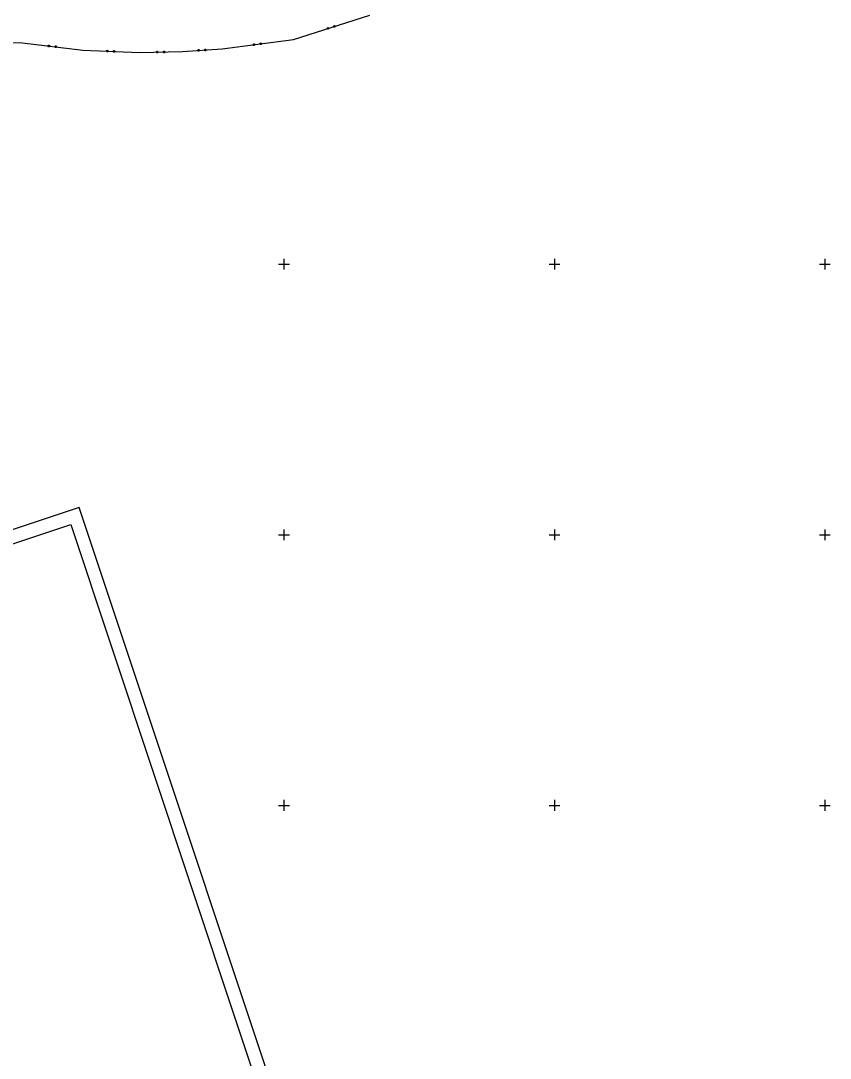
# Model space of a CAD drawing. Extents: x -866402 to -860377, y -1041908 to -1038598.
# Drawn here: x -863997.4 to -863698, y -1041293.5 to -1040910.1 of the extents above; entities that cross this region are included whole.
import ezdxf

# ---------------------------------------------------------------- set-up
doc = ezdxf.new("R2010")
doc.units = 0
doc.layers.add('Vrstva 1', color=7, linetype='Continuous')
doc.layers.add('Vrstva 5', color=7, linetype='Continuous')

msp = doc.modelspace()

# ---------------------------------------------------------------- linework, layer by layer
at = {"layer": 'Vrstva 1'}
for p, q in [((-863896.52, -1040916.94), (-863868.3, -1040908)), ((-863884.06, -1040912.89), (-863883.93, -1040912.64)), ((-863884, -1040913.08), (-863884.06, -1040912.89)), ((-863883.75, -1040913.21), (-863884, -1040913.08)), ((-863883.96, -1040912.86), (-863883.91, -1040913.05)), ((-863883.93, -1040912.64), (-863883.74, -1040912.58)), ((-863883.91, -1040913.05), (-863883.78, -1040913.11)), ((-863883.9, -1040912.73), (-863883.71, -1040912.67)), ((-863883.78, -1040913.11), (-863883.9, -1040912.73)), ((-863883.81, -1040912.7), (-863883.68, -1040913.08)), ((-863883.56, -1040913.15), (-863883.75, -1040913.21)), ((-863883.74, -1040912.58), (-863883.49, -1040912.71)), ((-863883.71, -1040912.67), (-863883.59, -1040913.05)), ((-863883.59, -1040913.05), (-863883.52, -1040912.93)), ((-863883.52, -1040912.93), (-863883.58, -1040912.74)), ((-863883.43, -1040912.9), (-863883.56, -1040913.15)), ((-863883.49, -1040912.71), (-863883.43, -1040912.9)), ((-863881.68, -1040912.13), (-863881.55, -1040911.88)), ((-863881.62, -1040912.32), (-863881.68, -1040912.13)), ((-863881.37, -1040912.45), (-863881.62, -1040912.32)), ((-863881.58, -1040912.1), (-863881.52, -1040912.29)), ((-863881.55, -1040911.88), (-863881.36, -1040911.82)), ((-863881.52, -1040911.98), (-863881.33, -1040911.92)), ((-863881.4, -1040912.36), (-863881.52, -1040911.98)), ((-863881.52, -1040912.29), (-863881.4, -1040912.36)), ((-863881.42, -1040911.95), (-863881.3, -1040912.33)), ((-863881.18, -1040912.39), (-863881.37, -1040912.45)), ((-863881.36, -1040911.82), (-863881.1, -1040911.95)), ((-863881.33, -1040911.92), (-863881.21, -1040912.3)), ((-863881.21, -1040912.3), (-863881.14, -1040912.17)), ((-863881.14, -1040912.17), (-863881.2, -1040911.98)), ((-863881.05, -1040912.14), (-863881.18, -1040912.39)), ((-863881.1, -1040911.95), (-863881.05, -1040912.14)), ((-863922.83, -1040920.49), (-863896.52, -1040916.94)), ((-863922.83, -1040920.49), (-863896.52, -1040916.94)), ((-864013.82, -1040918.08), (-863996.7, -1040918.21)), ((-864013.82, -1040918.08), (-863996.7, -1040918.21)), ((-863996.7, -1040918.21), (-863974.38, -1040920.87)), ((-863996.7, -1040918.21), (-863974.38, -1040920.87)), ((-863987.24, -1040919.44), (-863987.22, -1040919.24)), ((-863987.24, -1040919.44), (-863987.22, -1040919.24)), ((-863987.06, -1040919.66), (-863987.24, -1040919.44)), ((-863987.06, -1040919.66), (-863987.24, -1040919.44)), ((-863987.22, -1040919.24), (-863986.99, -1040919.06)), ((-863987.22, -1040919.24), (-863986.99, -1040919.06)), ((-863987.12, -1040919.25), (-863987.14, -1040919.45)), ((-863987.12, -1040919.25), (-863987.14, -1040919.45)), ((-863987.14, -1040919.45), (-863987.05, -1040919.56)), ((-863987.14, -1040919.45), (-863987.05, -1040919.56)), ((-863986.87, -1040919.68), (-863987.06, -1040919.66)), ((-863986.87, -1040919.68), (-863987.06, -1040919.66)), ((-863987.05, -1040919.56), (-863987.01, -1040919.16)), ((-863987.05, -1040919.56), (-863987.01, -1040919.16)), ((-863987.01, -1040919.16), (-863986.81, -1040919.19)), ((-863987.01, -1040919.16), (-863986.81, -1040919.19)), ((-863986.99, -1040919.06), (-863986.8, -1040919.09)), ((-863986.99, -1040919.06), (-863986.8, -1040919.09)), ((-863986.91, -1040919.18), (-863986.95, -1040919.57)), ((-863986.91, -1040919.18), (-863986.95, -1040919.57)), ((-863986.64, -1040919.51), (-863986.87, -1040919.68)), ((-863986.64, -1040919.51), (-863986.87, -1040919.68)), ((-863986.81, -1040919.19), (-863986.85, -1040919.58)), ((-863986.81, -1040919.19), (-863986.85, -1040919.58)), ((-863986.85, -1040919.58), (-863986.74, -1040919.5)), ((-863986.85, -1040919.58), (-863986.74, -1040919.5)), ((-863986.8, -1040919.09), (-863986.62, -1040919.31)), ((-863986.8, -1040919.09), (-863986.62, -1040919.31)), ((-863986.74, -1040919.5), (-863986.72, -1040919.3)), ((-863986.74, -1040919.5), (-863986.72, -1040919.3)), ((-863986.62, -1040919.31), (-863986.64, -1040919.51)), ((-863986.62, -1040919.31), (-863986.64, -1040919.51)), ((-863984.76, -1040919.73), (-863984.73, -1040919.54)), ((-863984.76, -1040919.73), (-863984.73, -1040919.54)), ((-863984.58, -1040919.96), (-863984.76, -1040919.73)), ((-863984.58, -1040919.96), (-863984.76, -1040919.73)), ((-863984.73, -1040919.54), (-863984.51, -1040919.36)), ((-863984.73, -1040919.54), (-863984.51, -1040919.36)), ((-863984.63, -1040919.55), (-863984.66, -1040919.74)), ((-863984.63, -1040919.55), (-863984.66, -1040919.74)), ((-863984.66, -1040919.74), (-863984.57, -1040919.86)), ((-863984.66, -1040919.74), (-863984.57, -1040919.86)), ((-863984.38, -1040919.98), (-863984.58, -1040919.96)), ((-863984.38, -1040919.98), (-863984.58, -1040919.96)), ((-863984.57, -1040919.86), (-863984.52, -1040919.46)), ((-863984.57, -1040919.86), (-863984.52, -1040919.46)), ((-863984.52, -1040919.46), (-863984.32, -1040919.48)), ((-863984.52, -1040919.46), (-863984.32, -1040919.48)), ((-863984.51, -1040919.36), (-863984.31, -1040919.38)), ((-863984.51, -1040919.36), (-863984.31, -1040919.38)), ((-863984.42, -1040919.47), (-863984.47, -1040919.87)), ((-863984.42, -1040919.47), (-863984.47, -1040919.87)), ((-863984.16, -1040919.8), (-863984.38, -1040919.98)), ((-863984.16, -1040919.8), (-863984.38, -1040919.98)), ((-863984.32, -1040919.48), (-863984.37, -1040919.88)), ((-863984.32, -1040919.48), (-863984.37, -1040919.88)), ((-863984.37, -1040919.88), (-863984.26, -1040919.79)), ((-863984.37, -1040919.88), (-863984.26, -1040919.79)), ((-863984.31, -1040919.38), (-863984.14, -1040919.61)), ((-863984.31, -1040919.38), (-863984.14, -1040919.61)), ((-863984.26, -1040919.79), (-863984.24, -1040919.59)), ((-863984.26, -1040919.79), (-863984.24, -1040919.59)), ((-863984.14, -1040919.61), (-863984.16, -1040919.8)), ((-863984.14, -1040919.61), (-863984.16, -1040919.8)), ((-863974.38, -1040920.87), (-863953.46, -1040921.82)), ((-863974.38, -1040920.87), (-863953.46, -1040921.82)), ((-863965.62, -1040921.37), (-863965.61, -1040921.17)), ((-863965.62, -1040921.37), (-863965.61, -1040921.17)), ((-863965.43, -1040921.58), (-863965.62, -1040921.37)), ((-863965.43, -1040921.58), (-863965.62, -1040921.37)), ((-863965.61, -1040921.17), (-863965.4, -1040920.98)), ((-863965.61, -1040921.17), (-863965.4, -1040920.98)), ((-863965.51, -1040921.17), (-863965.52, -1040921.37)), ((-863965.51, -1040921.17), (-863965.52, -1040921.37)), ((-863965.52, -1040921.37), (-863965.43, -1040921.48)), ((-863965.52, -1040921.37), (-863965.43, -1040921.48)), ((-863965.43, -1040921.48), (-863965.41, -1040921.08)), ((-863965.43, -1040921.48), (-863965.41, -1040921.08)), ((-863965.23, -1040921.59), (-863965.43, -1040921.58)), ((-863965.23, -1040921.59), (-863965.43, -1040921.58)), ((-863965.41, -1040921.08), (-863965.21, -1040921.09)), ((-863965.41, -1040921.08), (-863965.21, -1040921.09)), ((-863965.4, -1040920.98), (-863965.21, -1040920.99)), ((-863965.4, -1040920.98), (-863965.21, -1040920.99)), ((-863965.31, -1040921.08), (-863965.33, -1040921.48)), ((-863965.31, -1040921.08), (-863965.33, -1040921.48)), ((-863965.21, -1040921.09), (-863965.23, -1040921.48)), ((-863965.21, -1040921.09), (-863965.23, -1040921.48)), ((-863965.23, -1040921.48), (-863965.12, -1040921.39)), ((-863965.23, -1040921.48), (-863965.12, -1040921.39)), ((-863965.02, -1040921.4), (-863965.23, -1040921.59)), ((-863965.02, -1040921.4), (-863965.23, -1040921.59)), ((-863965.21, -1040920.99), (-863965.01, -1040921.2)), ((-863965.21, -1040920.99), (-863965.01, -1040921.2)), ((-863965.12, -1040921.39), (-863965.11, -1040921.19)), ((-863965.12, -1040921.39), (-863965.11, -1040921.19)), ((-863965.01, -1040921.2), (-863965.02, -1040921.4)), ((-863965.01, -1040921.2), (-863965.02, -1040921.4)), ((-863963.12, -1040921.28), (-863962.91, -1040921.09)), ((-863963.12, -1040921.28), (-863962.91, -1040921.09)), ((-863963.12, -1040921.48), (-863963.12, -1040921.28)), ((-863963.12, -1040921.48), (-863963.12, -1040921.28)), ((-863962.93, -1040921.69), (-863963.12, -1040921.48)), ((-863962.93, -1040921.69), (-863963.12, -1040921.48)), ((-863963.02, -1040921.29), (-863963.03, -1040921.48)), ((-863963.02, -1040921.29), (-863963.03, -1040921.48)), ((-863963.03, -1040921.48), (-863962.93, -1040921.59)), ((-863963.03, -1040921.48), (-863962.93, -1040921.59)), ((-863962.93, -1040921.59), (-863962.91, -1040921.19)), ((-863962.93, -1040921.59), (-863962.91, -1040921.19)), ((-863962.73, -1040921.7), (-863962.93, -1040921.69)), ((-863962.73, -1040921.7), (-863962.93, -1040921.69)), ((-863962.91, -1040921.09), (-863962.71, -1040921.1)), ((-863962.91, -1040921.09), (-863962.71, -1040921.1)), ((-863962.91, -1040921.19), (-863962.71, -1040921.2)), ((-863962.91, -1040921.19), (-863962.71, -1040921.2)), ((-863962.81, -1040921.2), (-863962.83, -1040921.59)), ((-863962.81, -1040921.2), (-863962.83, -1040921.59)), ((-863962.71, -1040921.2), (-863962.73, -1040921.6)), ((-863962.71, -1040921.2), (-863962.73, -1040921.6)), ((-863962.73, -1040921.6), (-863962.62, -1040921.5)), ((-863962.73, -1040921.6), (-863962.62, -1040921.5)), ((-863962.53, -1040921.51), (-863962.73, -1040921.7)), ((-863962.53, -1040921.51), (-863962.73, -1040921.7)), ((-863962.71, -1040921.1), (-863962.52, -1040921.31)), ((-863962.71, -1040921.1), (-863962.52, -1040921.31)), ((-863962.62, -1040921.5), (-863962.62, -1040921.3)), ((-863962.62, -1040921.5), (-863962.62, -1040921.3)), ((-863962.52, -1040921.31), (-863962.53, -1040921.51)), ((-863962.52, -1040921.31), (-863962.53, -1040921.51)), ((-863953.46, -1040921.82), (-863937.54, -1040921.38)), ((-863953.46, -1040921.82), (-863937.54, -1040921.38)), ((-863947.2, -1040921.55), (-863947.01, -1040921.34)), ((-863947.2, -1040921.55), (-863947.01, -1040921.34)), ((-863947.2, -1040921.75), (-863947.2, -1040921.55)), ((-863947.2, -1040921.75), (-863947.2, -1040921.55)), ((-863946.99, -1040921.94), (-863947.2, -1040921.75)), ((-863946.99, -1040921.94), (-863947.2, -1040921.75)), ((-863947.1, -1040921.54), (-863947.1, -1040921.74)), ((-863947.1, -1040921.54), (-863947.1, -1040921.74)), ((-863947.1, -1040921.74), (-863946.99, -1040921.84)), ((-863947.1, -1040921.74), (-863946.99, -1040921.84)), ((-863947.01, -1040921.34), (-863946.81, -1040921.34)), ((-863947.01, -1040921.34), (-863946.81, -1040921.34)), ((-863946.99, -1040921.84), (-863947, -1040921.44)), ((-863947, -1040921.44), (-863946.81, -1040921.44)), ((-863946.99, -1040921.84), (-863947, -1040921.44)), ((-863947, -1040921.44), (-863946.81, -1040921.44)), ((-863946.91, -1040921.44), (-863946.89, -1040921.84)), ((-863946.91, -1040921.44), (-863946.89, -1040921.84)), ((-863946.81, -1040921.34), (-863946.6, -1040921.53)), ((-863946.81, -1040921.34), (-863946.6, -1040921.53)), ((-863946.81, -1040921.44), (-863946.79, -1040921.84)), ((-863946.81, -1040921.44), (-863946.79, -1040921.84)), ((-863946.6, -1040921.73), (-863946.79, -1040921.94)), ((-863946.79, -1040921.84), (-863946.7, -1040921.73)), ((-863946.6, -1040921.73), (-863946.79, -1040921.94)), ((-863946.79, -1040921.84), (-863946.7, -1040921.73)), ((-863946.7, -1040921.73), (-863946.7, -1040921.53)), ((-863946.7, -1040921.73), (-863946.7, -1040921.53)), ((-863946.6, -1040921.53), (-863946.6, -1040921.73)), ((-863946.6, -1040921.53), (-863946.6, -1040921.73)), ((-863944.7, -1040921.48), (-863944.51, -1040921.27)), ((-863944.7, -1040921.48), (-863944.51, -1040921.27)), ((-863944.7, -1040921.68), (-863944.7, -1040921.48)), ((-863944.7, -1040921.68), (-863944.7, -1040921.48)), ((-863944.49, -1040921.87), (-863944.7, -1040921.68)), ((-863944.49, -1040921.87), (-863944.7, -1040921.68)), ((-863944.6, -1040921.47), (-863944.6, -1040921.68)), ((-863944.6, -1040921.47), (-863944.6, -1040921.68)), ((-863944.6, -1040921.68), (-863944.49, -1040921.77)), ((-863944.6, -1040921.68), (-863944.49, -1040921.77)), ((-863944.51, -1040921.27), (-863944.31, -1040921.27)), ((-863944.51, -1040921.27), (-863944.31, -1040921.27)), ((-863944.49, -1040921.77), (-863944.51, -1040921.37)), ((-863944.51, -1040921.37), (-863944.31, -1040921.37)), ((-863944.49, -1040921.77), (-863944.51, -1040921.37)), ((-863944.51, -1040921.37), (-863944.31, -1040921.37)), ((-863944.41, -1040921.37), (-863944.39, -1040921.77)), ((-863944.41, -1040921.37), (-863944.39, -1040921.77)), ((-863944.31, -1040921.27), (-863944.1, -1040921.46)), ((-863944.31, -1040921.27), (-863944.1, -1040921.46)), ((-863944.31, -1040921.37), (-863944.29, -1040921.77)), ((-863944.31, -1040921.37), (-863944.29, -1040921.77)), ((-863944.1, -1040921.66), (-863944.29, -1040921.87)), ((-863944.29, -1040921.77), (-863944.2, -1040921.66)), ((-863944.1, -1040921.66), (-863944.29, -1040921.87)), ((-863944.29, -1040921.77), (-863944.2, -1040921.66)), ((-863944.2, -1040921.66), (-863944.2, -1040921.46)), ((-863944.2, -1040921.66), (-863944.2, -1040921.46)), ((-863944.1, -1040921.46), (-863944.1, -1040921.66)), ((-863944.1, -1040921.46), (-863944.1, -1040921.66)), ((-863937.54, -1040921.38), (-863922.83, -1040920.49)), ((-863937.54, -1040921.38), (-863922.83, -1040920.49)), ((-863931.89, -1040920.94), (-863931.7, -1040920.73)), ((-863931.89, -1040920.94), (-863931.7, -1040920.73)), ((-863931.88, -1040921.14), (-863931.89, -1040920.94)), ((-863931.88, -1040921.14), (-863931.89, -1040920.94)), ((-863931.66, -1040921.33), (-863931.88, -1040921.14)), ((-863931.66, -1040921.33), (-863931.88, -1040921.14)), ((-863931.79, -1040920.93), (-863931.78, -1040921.13)), ((-863931.79, -1040920.93), (-863931.78, -1040921.13)), ((-863931.78, -1040921.13), (-863931.67, -1040921.22)), ((-863931.78, -1040921.13), (-863931.67, -1040921.22)), ((-863931.7, -1040920.73), (-863931.5, -1040920.71)), ((-863931.7, -1040920.73), (-863931.5, -1040920.71)), ((-863931.69, -1040920.83), (-863931.49, -1040920.81)), ((-863931.69, -1040920.83), (-863931.49, -1040920.81)), ((-863931.67, -1040921.22), (-863931.69, -1040920.83)), ((-863931.67, -1040921.22), (-863931.69, -1040920.83)), ((-863931.46, -1040921.31), (-863931.66, -1040921.33)), ((-863931.46, -1040921.31), (-863931.66, -1040921.33)), ((-863931.59, -1040920.82), (-863931.57, -1040921.22)), ((-863931.59, -1040920.82), (-863931.57, -1040921.22)), ((-863931.5, -1040920.71), (-863931.29, -1040920.9)), ((-863931.5, -1040920.71), (-863931.29, -1040920.9)), ((-863931.49, -1040920.81), (-863931.47, -1040921.21)), ((-863931.49, -1040920.81), (-863931.47, -1040921.21)), ((-863931.47, -1040921.21), (-863931.38, -1040921.11)), ((-863931.47, -1040921.21), (-863931.38, -1040921.11)), ((-863931.28, -1040921.1), (-863931.46, -1040921.31)), ((-863931.28, -1040921.1), (-863931.46, -1040921.31)), ((-863931.38, -1040921.11), (-863931.39, -1040920.91)), ((-863931.38, -1040921.11), (-863931.39, -1040920.91)), ((-863931.29, -1040920.9), (-863931.28, -1040921.1)), ((-863931.29, -1040920.9), (-863931.28, -1040921.1)), ((-863929.39, -1040920.79), (-863929.2, -1040920.58)), ((-863929.39, -1040920.79), (-863929.2, -1040920.58)), ((-863929.38, -1040920.99), (-863929.39, -1040920.79)), ((-863929.38, -1040920.99), (-863929.39, -1040920.79)), ((-863929.17, -1040921.17), (-863929.38, -1040920.99)), ((-863929.17, -1040921.17), (-863929.38, -1040920.99)), ((-863929.29, -1040920.78), (-863929.28, -1040920.98)), ((-863929.29, -1040920.78), (-863929.28, -1040920.98)), ((-863929.28, -1040920.98), (-863929.17, -1040921.07)), ((-863929.28, -1040920.98), (-863929.17, -1040921.07)), ((-863929.2, -1040920.58), (-863929.01, -1040920.56)), ((-863929.2, -1040920.58), (-863929.01, -1040920.56)), ((-863929.2, -1040920.67), (-863929, -1040920.66)), ((-863929.2, -1040920.67), (-863929, -1040920.66)), ((-863929.17, -1040921.07), (-863929.2, -1040920.67)), ((-863929.17, -1040921.07), (-863929.2, -1040920.67)), ((-863928.97, -1040921.16), (-863929.17, -1040921.17)), ((-863928.97, -1040921.16), (-863929.17, -1040921.17)), ((-863929.1, -1040920.67), (-863929.07, -1040921.07)), ((-863929.1, -1040920.67), (-863929.07, -1040921.07)), ((-863929.01, -1040920.56), (-863928.79, -1040920.75)), ((-863929.01, -1040920.56), (-863928.79, -1040920.75)), ((-863929, -1040920.66), (-863928.97, -1040921.06)), ((-863929, -1040920.66), (-863928.97, -1040921.06)), ((-863928.78, -1040920.95), (-863928.97, -1040921.16)), ((-863928.78, -1040920.95), (-863928.97, -1040921.16)), ((-863928.97, -1040921.06), (-863928.88, -1040920.96)), ((-863928.97, -1040921.06), (-863928.88, -1040920.96)), ((-863928.88, -1040920.96), (-863928.89, -1040920.76)), ((-863928.88, -1040920.96), (-863928.89, -1040920.76)), ((-863928.79, -1040920.75), (-863928.78, -1040920.95)), ((-863928.79, -1040920.75), (-863928.78, -1040920.95)), ((-863911.37, -1040918.84), (-863911.2, -1040918.62)), ((-863911.37, -1040918.84), (-863911.2, -1040918.62)), ((-863911.35, -1040919.04), (-863911.37, -1040918.84)), ((-863911.35, -1040919.04), (-863911.37, -1040918.84)), ((-863911.12, -1040919.21), (-863911.35, -1040919.04)), ((-863911.12, -1040919.21), (-863911.35, -1040919.04)), ((-863911.27, -1040918.83), (-863911.25, -1040919.03)), ((-863911.27, -1040918.83), (-863911.25, -1040919.03)), ((-863911.25, -1040919.03), (-863911.13, -1040919.11)), ((-863911.25, -1040919.03), (-863911.13, -1040919.11)), ((-863911.2, -1040918.62), (-863911, -1040918.59)), ((-863911.2, -1040918.62), (-863911, -1040918.59)), ((-863911.19, -1040918.72), (-863910.99, -1040918.69)), ((-863911.19, -1040918.72), (-863910.99, -1040918.69)), ((-863911.13, -1040919.11), (-863911.19, -1040918.72)), ((-863911.13, -1040919.11), (-863911.19, -1040918.72)), ((-863910.92, -1040919.19), (-863911.12, -1040919.21)), ((-863910.92, -1040919.19), (-863911.12, -1040919.21)), ((-863911.09, -1040918.7), (-863911.04, -1040919.1)), ((-863911.09, -1040918.7), (-863911.04, -1040919.1)), ((-863911, -1040918.59), (-863910.78, -1040918.76)), ((-863911, -1040918.59), (-863910.78, -1040918.76)), ((-863910.99, -1040918.69), (-863910.94, -1040919.09)), ((-863910.99, -1040918.69), (-863910.94, -1040919.09)), ((-863910.94, -1040919.09), (-863910.85, -1040918.97)), ((-863910.94, -1040919.09), (-863910.85, -1040918.97)), ((-863910.75, -1040918.96), (-863910.92, -1040919.19)), ((-863910.75, -1040918.96), (-863910.92, -1040919.19)), ((-863910.85, -1040918.97), (-863910.88, -1040918.78)), ((-863910.85, -1040918.97), (-863910.88, -1040918.78)), ((-863910.78, -1040918.76), (-863910.75, -1040918.96)), ((-863910.78, -1040918.76), (-863910.75, -1040918.96)), ((-863908.9, -1040918.51), (-863908.72, -1040918.28)), ((-863908.9, -1040918.51), (-863908.72, -1040918.28)), ((-863908.87, -1040918.71), (-863908.9, -1040918.51)), ((-863908.87, -1040918.71), (-863908.9, -1040918.51)), ((-863908.64, -1040918.88), (-863908.87, -1040918.71)), ((-863908.64, -1040918.88), (-863908.87, -1040918.71)), ((-863908.8, -1040918.49), (-863908.77, -1040918.69)), ((-863908.8, -1040918.49), (-863908.77, -1040918.69)), ((-863908.77, -1040918.69), (-863908.66, -1040918.78)), ((-863908.77, -1040918.69), (-863908.66, -1040918.78)), ((-863908.72, -1040918.28), (-863908.53, -1040918.26)), ((-863908.72, -1040918.28), (-863908.53, -1040918.26)), ((-863908.71, -1040918.38), (-863908.51, -1040918.36)), ((-863908.71, -1040918.38), (-863908.51, -1040918.36)), ((-863908.66, -1040918.78), (-863908.71, -1040918.38)), ((-863908.66, -1040918.78), (-863908.71, -1040918.38)), ((-863908.45, -1040918.85), (-863908.64, -1040918.88)), ((-863908.45, -1040918.85), (-863908.64, -1040918.88)), ((-863908.61, -1040918.37), (-863908.56, -1040918.77)), ((-863908.61, -1040918.37), (-863908.56, -1040918.77)), ((-863908.53, -1040918.26), (-863908.3, -1040918.43)), ((-863908.53, -1040918.26), (-863908.3, -1040918.43)), ((-863908.51, -1040918.36), (-863908.46, -1040918.75)), ((-863908.51, -1040918.36), (-863908.46, -1040918.75)), ((-863908.46, -1040918.75), (-863908.37, -1040918.64)), ((-863908.46, -1040918.75), (-863908.37, -1040918.64)), ((-863908.27, -1040918.63), (-863908.45, -1040918.85)), ((-863908.27, -1040918.63), (-863908.45, -1040918.85)), ((-863908.37, -1040918.64), (-863908.4, -1040918.44)), ((-863908.37, -1040918.64), (-863908.4, -1040918.44)), ((-863908.3, -1040918.43), (-863908.27, -1040918.63)), ((-863908.3, -1040918.43), (-863908.27, -1040918.63)), ((-863946.79, -1040921.94), (-863946.99, -1040921.94)), ((-863946.79, -1040921.94), (-863946.99, -1040921.94)), ((-863944.29, -1040921.87), (-863944.49, -1040921.87)), ((-863944.29, -1040921.87), (-863944.49, -1040921.87))]:
    msp.add_line(p, q, dxfattribs=at)
for points in [[(-864678.84, -1041637.08), (-863881.88, -1041371.71), (-863975.7, -1041089.93), (-864772.67, -1041355.3)], [(-863888.2, -1041368.54), (-864675.68, -1041630.76), (-864766.35, -1041358.47), (-863978.87, -1041096.25)]]:
    msp.add_lwpolyline(points, close=True, dxfattribs=at)
at = {"layer": 'Vrstva 5'}
for p, q in [((-863900, -1040998), (-863900, -1041002)), ((-863800, -1040998), (-863800, -1041002)), ((-863700, -1040998), (-863700, -1041002)), ((-863902, -1041000), (-863898, -1041000)), ((-863802, -1041000), (-863798, -1041000)), ((-863702, -1041000), (-863698, -1041000)), ((-863900, -1041098), (-863900, -1041102)), ((-863800, -1041098), (-863800, -1041102)), ((-863700, -1041098), (-863700, -1041102)), ((-863902, -1041100), (-863898, -1041100)), ((-863802, -1041100), (-863798, -1041100)), ((-863702, -1041100), (-863698, -1041100)), ((-863902, -1041200), (-863898, -1041200)), ((-863900, -1041198), (-863900, -1041202)), ((-863802, -1041200), (-863798, -1041200)), ((-863800, -1041198), (-863800, -1041202)), ((-863702, -1041200), (-863698, -1041200)), ((-863700, -1041198), (-863700, -1041202))]:
    msp.add_line(p, q, dxfattribs=at)

doc.saveas('drawing.dxf')
